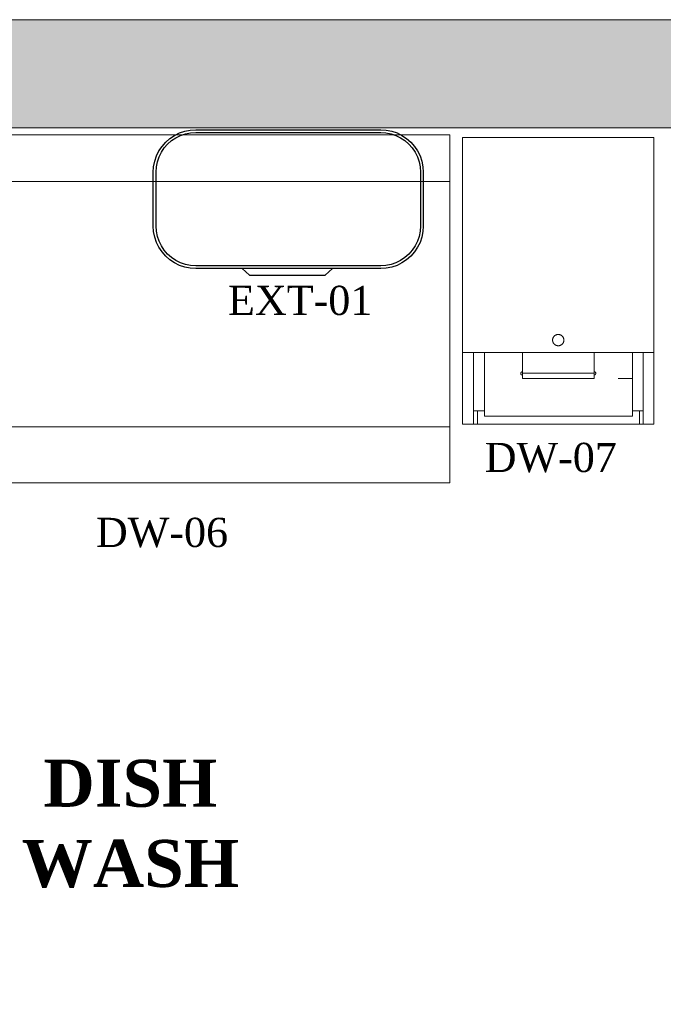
# Model space of a CAD drawing. Extents: x 3940905 to 4145695, y 925352 to 1109797.
# Tile 434 of 656: x 4005620 to 4006987, y 1100216 to 1102308. Entities that reach past the tile are written whole.
import ezdxf

# ---------------------------------------------------------------- set-up
doc = ezdxf.new("R2010")
doc.units = 0
doc.header["$LTSCALE"] = 750
doc.header["$MEASUREMENT"] = 0
doc.linetypes.add('DASHED', pattern=[0.75, 0.5, -0.25])
doc.layers.get('0').update_dxf_attribs({"linetype": 'CONTINUOUS', "lineweight": 0})
for name, color, linetype, lineweight in [('CKD Equipments', 252, 'CONTINUOUS', 0), ('HATCH', 7, 'CONTINUOUS', 0), ('wall', 7, 'CONTINUOUS', 25)]:
    doc.layers.add(name, color=color, linetype=linetype, lineweight=lineweight)
for name, color, linetype in [('Edges', 7, 'CONTINUOUS'), ('PDF_A - TEXT', 7, 'CONTINUOUS'), ('TEXT', 7, 'CONTINUOUS')]:
    doc.layers.add(name, color=color, linetype=linetype)
doc.styles.add('CKD_Dimension Text', font='BOOKOS.TTF')

# ---------------------------------------------------------------- blocks, each defined once
blk = doc.blocks.new('boilerplan')
at = {"layer": 'Edges'}
for p, q in [((245.5, 331.4), (255.3, 337.9)), ((255.3, 337.9), (265.9, 343.2)), ((258.2, 332.9), (268.1, 337.8)), ((265.9, 343.2), (277.1, 347)), ((268.1, 337.8), (278.6, 341.4)), ((277.1, 347), (288.7, 349.3)), ((278.6, 341.4), (289.4, 343.5)), ((288.7, 349.3), (300.3, 350)), ((289.4, 343.5), (300.5, 344.2)), ((300.3, 350), (693.6, 350)), ((300.5, 344.2), (693.4, 344.2)), ((693.4, 344.2), (704.4, 343.5)), ((693.6, 350), (705.1, 349.3)), ((704.4, 343.5), (715.2, 341.4)), ((705.1, 349.3), (716.7, 347)), ((715.2, 341.4), (725.7, 337.8)), ((716.7, 347), (727.9, 343.2)), ((725.7, 337.8), (735.6, 332.9)), ((727.9, 343.2), (738.5, 337.9)), ((738.5, 337.9), (748.3, 331.4)), ((222.3, 304.9), (228.8, 314.7)), ((228.8, 314.7), (236.6, 323.6)), ((233.4, 311.2), (240.7, 319.5)), ((236.6, 323.6), (245.5, 331.4)), ((240.7, 319.5), (249, 326.8)), ((249, 326.8), (258.2, 332.9)), ((735.6, 332.9), (744.8, 326.8)), ((744.8, 326.8), (753.1, 319.5)), ((748.3, 331.4), (757.2, 323.6)), ((753.1, 319.5), (760.4, 311.2)), ((757.2, 323.6), (765, 314.7)), ((765, 314.7), (771.6, 304.9)), ((213.3, 283.1), (217, 294.3)), ((217, 294.3), (222.3, 304.9)), ((222.4, 292.1), (227.3, 302)), ((227.3, 302), (233.4, 311.2)), ((760.4, 311.2), (766.6, 302)), ((766.6, 302), (771.4, 292.1)), ((771.6, 304.9), (776.8, 294.3)), ((776.8, 294.3), (780.6, 283.1)), ((210.9, 271.5), (213.3, 283.1)), ((216.7, 270.8), (218.8, 281.6)), ((218.8, 281.6), (222.4, 292.1)), ((771.4, 292.1), (775, 281.6)), ((775, 281.6), (777.1, 270.8)), ((780.6, 283.1), (782.9, 271.5)), ((210.2, 259.9), (210.9, 271.5)), ((210.2, 145), (210.2, 259.9)), ((216, 259.8), (216.7, 270.8)), ((216, 145.2), (216, 259.8)), ((777.1, 270.8), (777.9, 259.8)), ((777.9, 259.8), (777.9, 145.2)), ((782.9, 271.5), (783.6, 259.9)), ((783.6, 259.9), (783.6, 145)), ((210.9, 133.4), (210.2, 145)), ((213.3, 121.9), (210.9, 133.4)), ((216.7, 134.2), (216, 145.2)), ((218.8, 123.4), (216.7, 134.2)), ((777.1, 134.2), (775, 123.4)), ((777.9, 145.2), (777.1, 134.2)), ((782.9, 133.4), (780.6, 121.9)), ((783.6, 145), (782.9, 133.4)), ((217, 110.7), (213.3, 121.9)), ((222.3, 100.1), (217, 110.7)), ((222.4, 112.9), (218.8, 123.4)), ((227.3, 103), (222.4, 112.9)), ((771.4, 112.9), (766.6, 103)), ((775, 123.4), (771.4, 112.9)), ((776.8, 110.7), (771.6, 100.1)), ((780.6, 121.9), (776.8, 110.7)), ((228.8, 90.3), (222.3, 100.1)), ((233.4, 93.8), (227.3, 103)), ((236.6, 81.4), (228.8, 90.3)), ((240.7, 85.5), (233.4, 93.8)), ((249, 78.2), (240.7, 85.5)), ((753.1, 85.5), (744.8, 78.2)), ((760.4, 93.8), (753.1, 85.5)), ((765, 90.3), (757.2, 81.4)), ((766.6, 103), (760.4, 93.8)), ((771.6, 100.1), (765, 90.3)), ((245.5, 73.6), (236.6, 81.4)), ((255.3, 67), (245.5, 73.6)), ((258.2, 72), (249, 78.2)), ((265.9, 61.8), (255.3, 67)), ((268.1, 67.2), (258.2, 72)), ((278.6, 63.6), (268.1, 67.2)), ((289.4, 61.4), (278.6, 63.6)), ((715.2, 63.6), (704.4, 61.4)), ((725.7, 67.2), (715.2, 63.6)), ((735.6, 72), (725.7, 67.2)), ((738.5, 67), (727.9, 61.8)), ((744.8, 78.2), (735.6, 72)), ((748.3, 73.6), (738.5, 67)), ((757.2, 81.4), (748.3, 73.6)), ((277.1, 58), (265.9, 61.8)), ((288.7, 55.7), (277.1, 58)), ((300.3, 55), (288.7, 55.7)), ((300.5, 60.7), (289.4, 61.4)), ((399.3, 55), (300.3, 55)), ((693.4, 60.7), (300.5, 60.7)), ((399.3, 55), (414.9, 41.1)), ((591.2, 55), (399.3, 55)), ((591.2, 55), (575.6, 41.1)), ((693.6, 55), (591.2, 55)), ((704.4, 61.4), (693.4, 60.7)), ((705.1, 55.7), (693.6, 55)), ((716.7, 58), (705.1, 55.7)), ((727.9, 61.8), (716.7, 58)), ((414.9, 41.1), (575.6, 41.1))]:
    blk.add_line(p, q, dxfattribs=at)
blk = doc.blocks.new('G$C6845078B')
blk.add_blockref('boilerplan', (-210.2, -41.1))

msp = doc.modelspace()

# ---------------------------------------------------------------- hatches: boundary and pattern name
at = {"layer": 'HATCH'}
h = msp.add_hatch(color=8, dxfattribs=at)
h.dxf.hatch_style = 1
h.paths.add_polyline_path([(4016977.7, 1102308.4), (4004382.7, 1102308.4), (4004382.7, 1088263.4), (4004252.7, 1088263.4), (4004252.7, 1074300.4), (4004415.7, 1074300.4), (4004415.7, 1067776.4), (4004872.7, 1067776.4), (4004872.7, 1072350.4), (4004872.7, 1074463.4), (4004482.7, 1074463.4), (4004482.7, 1088033.5), (4004607.7, 1088033.4), (4004607.7, 1102078.4), (4016977.7, 1102078.4)])

# ---------------------------------------------------------------- linework, layer by layer
at = {"layer": 'CKD Equipments', "color": 252, "true_color": 0x989898}
for p, q in [((4006533.5, 1102064.1), (4005353.7, 1102064.1)), ((4006533.5, 1101324.3), (4006533.5, 1102064.1)), ((4006533.5, 1101964.4), (4005353.7, 1101964.4)), ((4006533.5, 1101443.3), (4005353.7, 1101443.3)), ((4006533.5, 1101349.2), (4006533.5, 1101443.3)), ((4005353.7, 1101324.3), (4006533.5, 1101324.3))]:
    msp.add_line(p, q, dxfattribs=at)
at = {"layer": 'CKD Equipments', "linetype": 'DASHED', "ltscale": 25}
for p, q in [((4006967.1, 1102058.3), (4006560.6, 1102058.3)), ((4006560.6, 1102058.3), (4006560.6, 1101601.3)), ((4006967.1, 1101601.3), (4006967.1, 1102058.3)), ((4006560.6, 1101601.3), (4006967.1, 1101601.3)), ((4006560.6, 1101601.3), (4006560.6, 1101448.7)), ((4006584, 1101601.3), (4006584, 1101448.7)), ((4006606.9, 1101601.3), (4006606.9, 1101466)), ((4006840.4, 1101601.3), (4006687.8, 1101601.3)), ((4006687.8, 1101601.3), (4006687.8, 1101545.9)), ((4006840.4, 1101545.9), (4006840.4, 1101601.3)), ((4006921.3, 1101601.3), (4006921.3, 1101466)), ((4006944.2, 1101601.3), (4006944.2, 1101448.7)), ((4006967.1, 1101601.3), (4006967.1, 1101448.7)), ((4006687.8, 1101557.1), (4006840.4, 1101557.1)), ((4006687.8, 1101545.9), (4006840.4, 1101545.9)), ((4006891.3, 1101545.9), (4006921.3, 1101545.9)), ((4006584, 1101477.2), (4006606.9, 1101477.2)), ((4006592.1, 1101477.2), (4006592.1, 1101448.7)), ((4006944.2, 1101477.2), (4006921.3, 1101477.2)), ((4006936.1, 1101477.2), (4006936.1, 1101448.7)), ((4006606.9, 1101466), (4006921.3, 1101466)), ((4006967.1, 1101448.7), (4006560.6, 1101448.7))]:
    msp.add_line(p, q, dxfattribs=at)
msp.add_circle((4006763.8, 1101627.5), 12, dxfattribs=at)
for points in [[(4006687.5, 1101560.1), (4006685.7, 1101560.1), (4006684.2, 1101558.6), (4006684.2, 1101556.8), (4006684.2, 1101555), (4006685.7, 1101553.5), (4006687.5, 1101553.5), (4006687.5, 1101553.5), (4006687.5, 1101553.5), (4006687.5, 1101553.5)], [(4006840.1, 1101553.5), (4006842, 1101553.5), (4006843.5, 1101555), (4006843.5, 1101556.8), (4006843.5, 1101558.6), (4006842, 1101560.1), (4006840.1, 1101560.1), (4006840.1, 1101560.1), (4006840.1, 1101560.1), (4006840.1, 1101560.1)]]:
    msp.add_open_spline(points, degree=3, knots=[0, 0, 0, 0, 1, 1, 1, 1.25, 1.5, 1.75, 2, 2, 2, 2], dxfattribs=at)
at = {"layer": 'wall', "lineweight": 0, "ltscale": 2}
msp.add_lwpolyline([(4016977.7, 1102308.4), (4004382.7, 1102308.4), (4004382.7, 1088263.4), (4004252.7, 1088263.4), (4004252.7, 1074300.4), (4004415.7, 1074300.4), (4004415.7, 1067776.4), (4004872.7, 1067776.4), (4004872.7, 1074463.4), (4004482.7, 1074463.4), (4004482.7, 1088033.5), (4004607.7, 1088033.4), (4004607.7, 1102078.4), (4016977.7, 1102078.4)], close=True, dxfattribs=at)

# ---------------------------------------------------------------- block references
at = {"layer": 'CKD Equipments', "ltscale": 10}
msp.add_blockref('G$C6845078B', (4005903.6, 1101765.7), dxfattribs=at)

# ---------------------------------------------------------------- texts
at = {"layer": 'PDF_A - TEXT', "width": 784.973, "attachment_point": 1, "style": 'CKD_Dimension Text'}
for s, insert, char_height in [('\\pxqc;EXT-01', (4005823.1, 1101742.9), 61.963), ('DW-07', (4006607.6, 1101409.2), 61.96), ('DW-06', (4005781.8, 1101249.9), 61.96)]:
    msp.add_mtext(s, dxfattribs=dict(at, insert=insert, char_height=char_height))
at = {"layer": 'TEXT', "color": 30, "insert": (4005854.9, 1100735.9), "char_height": 100, "width": 772.394, "attachment_point": 2, "line_spacing_factor": 1.022253, "style": 'CKD_Dimension Text'}
msp.add_mtext('{\\fBookman Old Style|b1|i0|c0|p18;DISH WASH}', dxfattribs=at)

doc.saveas('drawing.dxf')
